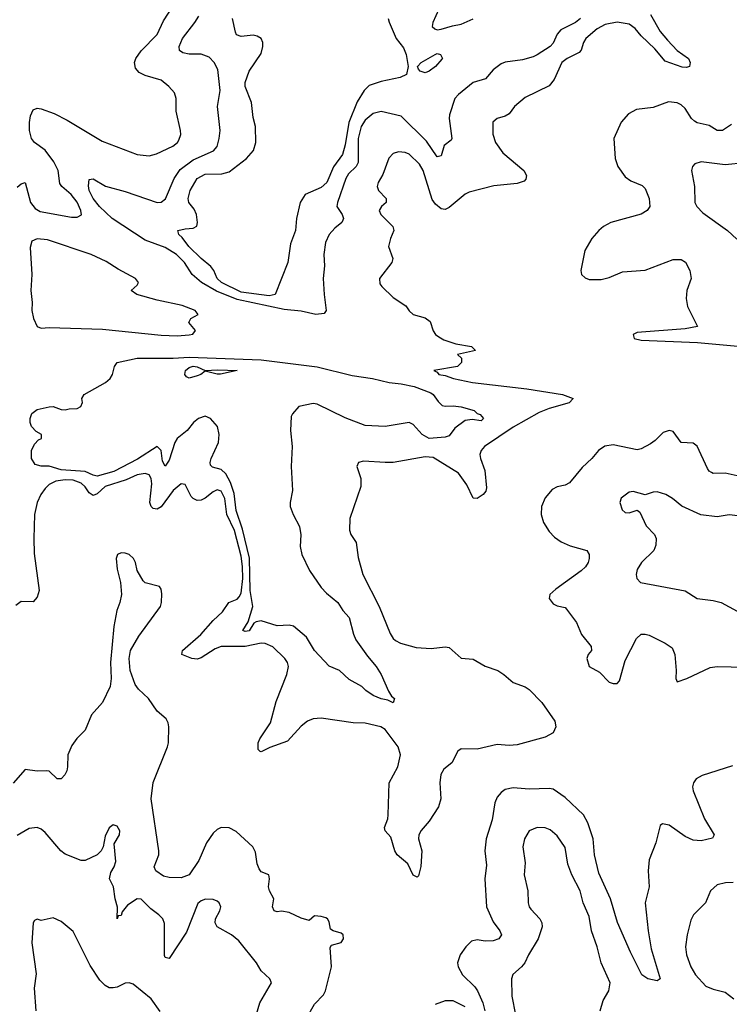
# Model space of a CAD drawing. Header units: inches. Extents: x 2001573 to 2220545, y 644482 to 846830.
# Tile 445 of 656: x 2094203 to 2097750, y 784462 to 789383. Entities that reach past the tile are written whole.
import ezdxf

# ---------------------------------------------------------------- set-up
doc = ezdxf.new("R2010")
doc.units = ezdxf.units.IN
doc.header["$MEASUREMENT"] = 0
doc.layers.add('C0798', color=7, linetype='Continuous')

msp = doc.modelspace()

# ---------------------------------------------------------------- linework, layer by layer
at = {"layer": 'C0798', "color": 5}
for points, elevation in [([(2094190, 788546.8), (2094210, 788562.8), (2094230, 788570.6), (2094256.9, 788470), (2094280.2, 788440.2), (2094305.6, 788425.6), (2094463, 788397), (2094490, 788396.8), (2094512.1, 788407.9), (2094509.1, 788430), (2094490, 788472.3), (2094460.9, 788510), (2094413.8, 788550), (2094404.5, 788564.5), (2094395.9, 788630), (2094373.7, 788673.7), (2094330.7, 788730.7), (2094277.2, 788770), (2094261.7, 788790), (2094252.1, 788830), (2094251.8, 788870), (2094256.8, 788903.2), (2094270, 788933.4), (2094290, 788941), (2094310, 788937.6), (2094375.2, 788915.2), (2094441.2, 788881.2), (2094616.2, 788776.2), (2094790, 788708.9), (2094850, 788703.6), (2094887.7, 788712.3), (2094968.7, 788751.3), (2094991.6, 788770), (2094998.2, 788781.8), (2095008, 788810), (2095006.6, 788830), (2094985.9, 788925.9), (2094984.7, 788990), (2094977.2, 789017.2), (2094949.6, 789050), (2094910, 789081.7), (2094830, 789104.8), (2094800.2, 789120.2), (2094782, 789142), (2094777.6, 789170), (2094783.8, 789190), (2094810, 789227.6), (2094890, 789308.9), (2094921.6, 789378.4), (2094968.7, 789450)], 380), ([(2096314, 789470), (2096267.9, 789370), (2096265.7, 789350), (2096277.7, 789337.7), (2096290, 789333.4), (2096310, 789335.8), (2096366.3, 789353.6), (2096410, 789360.9), (2096470, 789387.1)], 360), ([(2097356.6, 789410), (2097405.1, 789325.1), (2097440.5, 789280.5), (2097489, 789229), (2097545.5, 789190), (2097554.9, 789170), (2097550.3, 789150), (2097535.6, 789144.4), (2097513.8, 789146.2), (2097430, 789176.8), (2097378.5, 789238.5), (2097310, 789302.3), (2097279.3, 789339.3), (2097250, 789360.9), (2097190, 789371), (2097130, 789359.5), (2097090, 789337.5), (2097033.5, 789290), (2097021.4, 789270), (2097009.6, 789230.4), (2096999.8, 789220.2), (2096939, 789190), (2096913.7, 789170), (2096874.6, 789085.4), (2096850, 789052.3), (2096730, 788994.1), (2096676.1, 788950), (2096650, 788913.6), (2096630, 788901.3), (2096590, 788889.6), (2096568.9, 788871.1), (2096568, 788812), (2096581.5, 788770), (2096617.4, 788717.4), (2096723.5, 788630), (2096735.6, 788604.4), (2096733.7, 788586.3), (2096724, 788576), (2096690, 788565.1), (2096572.7, 788552.7), (2096450, 788521.4), (2096430, 788510.9), (2096350, 788444.8), (2096330, 788434.7), (2096310, 788437.6), (2096281.4, 788461.4), (2096265.5, 788485.5), (2096219.2, 788630), (2096200.8, 788660.8), (2096150, 788711.6), (2096130, 788720.3), (2096096.9, 788723.1), (2096070, 788714), (2096048.8, 788691.2), (2096018.2, 788610), (2095994.3, 788570), (2095989.2, 788550), (2095996.9, 788530), (2096034.9, 788490), (2096034.3, 788470), (2096012.2, 788450), (2095999.5, 788430), (2096008.7, 788410), (2096068.4, 788350), (2096074, 788330), (2096057, 788290), (2096046.4, 788250), (2096068, 788190), (2096063.1, 788170), (2096002, 788090), (2096003.8, 788063.8), (2096013, 788050), (2096070, 787995.8), (2096133.4, 787953.4), (2096150, 787928.4), (2096170, 787910.4), (2096230, 787893.4), (2096255.4, 787875.4), (2096270, 787827.7), (2096281.3, 787810), (2096297.7, 787797.7), (2096323, 787783), (2096382.7, 787762.7), (2096462, 787750), (2096482, 787730), (2096392, 787710), (2096411, 787691), (2096412, 787670), (2096392, 787650), (2096274, 787630), (2096290, 787622), (2096298, 787610), (2096330, 787605.5), (2096370.8, 787590), (2096466.8, 787570), (2096737.7, 787537.7), (2096916.3, 787510), (2096968.8, 787490), (2096950, 787468.4), (2096850, 787439.8), (2096799.7, 787420.3), (2096670, 787346.2), (2096526.2, 787250), (2096510.2, 787230), (2096503.5, 787210), (2096505.8, 787190), (2096527.7, 787130), (2096535.8, 787044.2), (2096532.5, 787027.5), (2096520.3, 787010), (2096490, 786991.1), (2096470, 786991.6), (2096438, 787058), (2096397, 787117), (2096270, 787195.9), (2096230, 787198.9), (2096070, 787171), (2096030, 787169.8), (2095922.3, 787177.7), (2095896, 787170), (2095887.7, 787150), (2095908, 787090), (2095908.2, 787050), (2095853.7, 786890), (2095852.2, 786832.2), (2095858, 786810), (2095885.5, 786770), (2095895.1, 786695.1), (2095919.1, 786610), (2096000.7, 786450), (2096055, 786315), (2096070.2, 786290.2), (2096081, 786281), (2096106.9, 786266.9), (2096185.1, 786245.1), (2096259.4, 786240.6), (2096330, 786249.2), (2096350, 786245.5), (2096410, 786192.2), (2096470, 786188), (2096530, 786153), (2096592.4, 786130), (2096623.7, 786110), (2096670, 786070.2), (2096730, 786048.6), (2096750, 786036.3), (2096813.6, 785970), (2096877.2, 785877.2), (2096882.2, 785850), (2096870, 785818.4), (2096830, 785797.5), (2096690, 785758.9), (2096650, 785756.6), (2096590, 785760.9), (2096490, 785737.7), (2096410, 785739.1), (2096393.1, 785726.9), (2096363.9, 785670), (2096322.9, 785637.1), (2096308.5, 785611.5), (2096302.8, 785570), (2096308.9, 785490), (2096295.9, 785450), (2096250, 785378), (2096209.4, 785330.6), (2096197.6, 785310), (2096195.9, 785290), (2096213.6, 785230), (2096208.3, 785151.7), (2096196.1, 785103.9), (2096190, 785097.2), (2096170, 785107.6), (2096144, 785164), (2096089.9, 785210), (2096078.6, 785230), (2096058.3, 785298.3), (2096030.8, 785330), (2096026.2, 785346.2), (2096042.9, 785390), (2096045.8, 785410), (2096049.6, 785570), (2096093.5, 785650), (2096106.5, 785710), (2096094.6, 785750), (2096030, 785836.2), (2096008.3, 785850), (2095930, 785866.8), (2095870, 785868.4), (2095710, 785892.6), (2095670.1, 785889.9), (2095642.1, 785877.9), (2095610, 785852.9), (2095542, 785778), (2095453.8, 785746.1), (2095410, 785723.6), (2095405.1, 785725.1), (2095395.9, 785735.9), (2095395.6, 785770), (2095403.1, 785790), (2095457, 785870), (2095484.8, 785975.2), (2095538, 786110), (2095546.3, 786150), (2095542.4, 786170), (2095528.2, 786190), (2095469.1, 786249.1), (2095430, 786266.2), (2095410, 786267.5), (2095330, 786250.3), (2095209.8, 786250.2), (2095180.9, 786239.1), (2095110, 786194.3), (2095090, 786187.2), (2095063.6, 786190), (2095014.3, 786210), (2095016.8, 786230), (2095108.2, 786310), (2095170, 786380.7), (2095216.4, 786423.6), (2095248.9, 786471.1), (2095290, 786486.6), (2095301, 786499), (2095310, 786517.4), (2095318.7, 786590), (2095317.7, 786650), (2095310, 786702.8), (2095277, 786830), (2095239.3, 786910), (2095229.4, 786990), (2095210, 787027.4), (2095190, 787033.7), (2095170, 787023.4), (2095130, 786991.3), (2095110, 786981.3), (2095090, 786980.2), (2095070.4, 786990.4), (2095061, 787001), (2095030, 787059.7), (2095010, 787063.5), (2094970, 787030.6), (2094910, 786948.1), (2094890, 786937.5), (2094870, 786940.9), (2094860.7, 786950), (2094854.5, 786970), (2094863.2, 787063.2), (2094859.9, 787090), (2094850, 787108.7), (2094830, 787115.9), (2094790, 787108.1), (2094735.8, 787084.2), (2094630, 787050.4), (2094590, 787013.2), (2094570, 787005.5), (2094550, 787018.5), (2094530, 787048.5), (2094510, 787067.5), (2094470, 787082), (2094430, 787084.5), (2094383.2, 787076.8), (2094350, 787059.6), (2094330, 787040.5), (2094309.3, 787010.7), (2094291.5, 786970), (2094277.6, 786910), (2094273.6, 786790), (2094276, 786716), (2094300.2, 786530), (2094290, 786498), (2094270, 786473.2), (2094210, 786475.1), (2094184.9, 786455.1)], 380), ([(2097006.5, 789390), (2096981.7, 789370), (2096907.7, 789332.3), (2096889.5, 789310.5), (2096870, 789266), (2096854, 789250), (2096790, 789207.9), (2096770, 789197.8), (2096717, 789183), (2096630, 789170.8), (2096610, 789163.2), (2096570, 789132.1), (2096531.6, 789088.4), (2096470, 789069), (2096396, 789010), (2096378.7, 788990), (2096351.7, 788908.3), (2096349.3, 788890), (2096363.8, 788790), (2096359.2, 788780.8), (2096325.6, 788754.4), (2096310, 788702.9), (2096290, 788698.2), (2096236, 788776), (2096110, 788901.1), (2096010, 788925.3), (2095970, 788915.4), (2095930, 788882), (2095910, 788849.8), (2095895.1, 788790), (2095894.9, 788670), (2095885.5, 788650), (2095847.1, 788612.9), (2095833, 788590), (2095791.3, 788470), (2095789.2, 788450), (2095815.3, 788410), (2095821.2, 788390), (2095818.5, 788381.5), (2095814.2, 788370), (2095778.9, 788341.1), (2095750.2, 788310), (2095731.3, 788270), (2095724.2, 788210), (2095727, 788153), (2095720.9, 788090), (2095724.4, 788010), (2095734.9, 787930), (2095725.5, 787914.5), (2095684, 787910), (2095610, 787926.9), (2095525.1, 787934.9), (2095290, 787984.2), (2095186.6, 788026.6), (2095112.5, 788070), (2095066, 788110), (2095027.3, 788170), (2094987.1, 788210), (2094930, 788245.2), (2094830, 788281.1), (2094664.9, 788390), (2094602, 788450), (2094570, 788489.2), (2094550.7, 788530), (2094547.4, 788552.6), (2094550, 788584.7), (2094570, 788588.5), (2094631.5, 788551.5), (2094730, 788524.7), (2094890, 788470.2), (2094910, 788471.2), (2094932.2, 788487.8), (2094975.5, 788590), (2095005.7, 788634.3), (2095070, 788683.5), (2095171.7, 788728.3), (2095189.8, 788750), (2095200.6, 788790), (2095204.7, 788830), (2095191.6, 788950), (2095204.6, 789030), (2095194.1, 789134.1), (2095175.6, 789170), (2095150, 789195.5), (2095110, 789211.3), (2095050, 789210.7), (2095018.2, 789218.2), (2095002.6, 789230), (2095000.3, 789250), (2095016.8, 789290), (2095079.5, 789370), (2095098.3, 789401.7)], 360), ([(2096044.5, 789390), (2096050, 789370.7), (2096085.3, 789290), (2096122.2, 789242.2), (2096135.5, 789210), (2096145.7, 789150), (2096136.4, 789110), (2096105.4, 789094.6), (2096010, 789075.1), (2095950, 789054.5), (2095924.9, 789030), (2095890, 788973), (2095848, 788870), (2095830, 788758.7), (2095816.1, 788710), (2095771.9, 788648.1), (2095737.9, 788570), (2095710, 788544.9), (2095630.2, 788510), (2095604.7, 788470), (2095586.7, 788390), (2095581.6, 788330), (2095556.8, 788263.2), (2095542.8, 788170), (2095480.8, 788010), (2095450, 788003.2), (2095310, 788022.5), (2095212.7, 788070), (2095190.9, 788090), (2095174.2, 788130), (2095159.5, 788150), (2095110, 788189.5), (2095049, 788250), (2095015.3, 788295.3), (2094998.3, 788310), (2094993.2, 788330), (2095030, 788338.8), (2095070, 788341.8), (2095088.7, 788351.3), (2095092.5, 788370), (2095087.8, 788410), (2095076.2, 788436.2), (2095048.4, 788470), (2095045.3, 788490), (2095055.6, 788530), (2095089.8, 788590), (2095130, 788610.9), (2095213.4, 788613.4), (2095250, 788622.9), (2095336.5, 788690), (2095372.3, 788730), (2095383.5, 788770), (2095382.6, 788850), (2095370, 788895.3), (2095362, 788970), (2095331.1, 789050), (2095329.8, 789070), (2095350, 789126), (2095410, 789214.9), (2095419.1, 789250), (2095418.2, 789270), (2095409.8, 789289.8), (2095390, 789301.2), (2095370, 789306.2), (2095310, 789299.2), (2095287.8, 789307.8), (2095281.3, 789321.3), (2095267.6, 789390)], 340), ([(2097760.2, 788859.8), (2097715.3, 788830), (2097690, 788830.5), (2097650, 788854.9), (2097590, 788867.3), (2097575.9, 788875.9), (2097561.2, 788890), (2097530, 788939.2), (2097510, 788958.2), (2097490, 788968.7), (2097446.4, 788973.6), (2097370, 788944.4), (2097285.4, 788934.6), (2097246.4, 788913.6), (2097209.3, 788870.7), (2097173.4, 788790), (2097179.1, 788690), (2097192.6, 788650), (2097230, 788597.7), (2097257.4, 788577.4), (2097314, 788554), (2097330, 788539.5), (2097350.1, 788490.2), (2097353.2, 788450), (2097340.3, 788430), (2097310, 788410.7), (2097158, 788370), (2097121.3, 788350), (2097098, 788330), (2097063.1, 788290), (2097028.7, 788230), (2097008.2, 788130), (2097010.7, 788110), (2097030, 788093.4), (2097050, 788084.4), (2097110, 788084.2), (2097150, 788094.9), (2097216.2, 788123.8), (2097330, 788132.4), (2097470, 788184.5), (2097510, 788184.9), (2097531.1, 788171.1), (2097552.8, 788130), (2097559, 788090), (2097538.5, 788030), (2097534.6, 787990), (2097541.3, 787950), (2097590.8, 787850), (2097530, 787837.8), (2097290, 787819.7), (2097270.2, 787810), (2097275.2, 787790), (2097310, 787782.2), (2097590.2, 787769.8), (2098030.7, 787730)], 420), ([(2097828.1, 788668.1), (2097730, 788657.3), (2097610, 788673.3), (2097577.1, 788662.9), (2097565.5, 788650), (2097560.4, 788630), (2097576.4, 788550), (2097578, 788470), (2097587, 788450), (2097618.5, 788418.5), (2097741.6, 788330), (2097786.9, 788286.9)], 440), ([(2097790, 787103.5), (2097730, 787116.5), (2097670, 787115.6), (2097660.4, 787120.4), (2097650, 787126.9), (2097641.1, 787141.1), (2097590, 787252), (2097570, 787267), (2097510, 787271), (2097470, 787325.6), (2097450, 787329.7), (2097420.2, 787319.8), (2097379.6, 787280.4), (2097355.8, 787264.2), (2097310, 787239.4), (2097290, 787234.3), (2097170, 787258.9), (2097128.1, 787251.9), (2097096.5, 787230), (2097063.2, 787190), (2097014.8, 787145.2), (2096952, 787068), (2096930, 787057.7), (2096890, 787048.3), (2096865.3, 787034.7), (2096830, 786993.6), (2096811.4, 786950), (2096809.1, 786910), (2096821.1, 786870), (2096850, 786825.5), (2096876.7, 786796.7), (2096910, 786773.7), (2096954.2, 786754.2), (2097037.1, 786730), (2097050.2, 786710.2), (2097050.3, 786690.2), (2097045, 786670), (2097031.4, 786648.6), (2097010, 786628.7), (2096882.6, 786537.4), (2096853, 786510), (2096850.5, 786490), (2096870, 786464.4), (2096890, 786454), (2096930, 786444.9), (2096937, 786437), (2096987.1, 786370), (2097011.9, 786310), (2097060.3, 786250), (2097060.5, 786230), (2097043.8, 786210), (2097037.1, 786190), (2097050, 786151), (2097102, 786122), (2097150, 786072.4), (2097170, 786065.2), (2097190, 786066.3), (2097200.6, 786079.4), (2097230, 786180.7), (2097285.4, 786290), (2097310, 786312), (2097330, 786312.7), (2097350, 786308), (2097430, 786267), (2097463.6, 786243.6), (2097477.4, 786210), (2097484.7, 786130), (2097482.8, 786090), (2097490, 786073.4), (2097537.6, 786090), (2097654.8, 786145.2), (2097690, 786150.8), (2097830, 786146.6)], 420), ([(2097850, 786897.3), (2097750, 786908.2), (2097690, 786898), (2097608.2, 786908.2), (2097512.2, 786952.3), (2097466.6, 786990), (2097432.7, 787010), (2097390, 787023.6), (2097370, 787022), (2097330, 787009), (2097270, 787026), (2097250, 787022.7), (2097208.7, 786991.3), (2097203, 786970), (2097213.8, 786933.8), (2097230, 786920.4), (2097250, 786918.4), (2097290, 786931.3), (2097302, 786922), (2097333.9, 786853.9), (2097376.4, 786810), (2097384.9, 786790), (2097383.1, 786756.9), (2097373, 786730), (2097310.4, 786670), (2097290, 786635.3), (2097283.8, 786610), (2097287.7, 786590), (2097306, 786570), (2097529.2, 786529.2), (2097590, 786490.2), (2097670, 786481.1), (2097710, 786470.3), (2097790, 786427.3)], 440), ([(2095635.2, 784390), (2095676.4, 784463.6), (2095722, 784510), (2095732.1, 784530), (2095761.1, 784650), (2095754.5, 784745.5), (2095761.6, 784758.4), (2095810, 784770.8), (2095822, 784790), (2095820.9, 784810), (2095810, 784818.4), (2095769.3, 784829.3), (2095757.2, 784837.2), (2095750, 784875.3), (2095741.2, 784890), (2095733.9, 784893.9), (2095710, 784901.6), (2095676, 784904), (2095650, 784882), (2095610, 784892.3), (2095550, 784921.6), (2095512.5, 784927.5), (2095490, 784925.1), (2095475.3, 784930), (2095467, 784950), (2095474, 784990), (2095451.6, 785030), (2095447.6, 785050), (2095452, 785090), (2095449.1, 785109.1), (2095410, 785124.5), (2095399.5, 785139.5), (2095390, 785164), (2095382.5, 785222.5), (2095367.8, 785250), (2095285.5, 785325.5), (2095250, 785344.1), (2095210, 785346.3), (2095190, 785336.2), (2095170, 785317.5), (2095137.6, 785270), (2095098.1, 785181.9), (2095050, 785109.3), (2095010, 785095), (2094950, 785095.4), (2094922.5, 785102.5), (2094883.5, 785130), (2094875, 785150), (2094898.3, 785210), (2094898.9, 785230), (2094860.8, 785490), (2094871, 785571), (2094942.6, 785750), (2094947.2, 785770), (2094949.6, 785849.6), (2094946, 785870), (2094935.1, 785890), (2094890, 785927.6), (2094847.7, 785990), (2094797.4, 786037.4), (2094781.1, 786061.1), (2094755, 786130), (2094750.6, 786190), (2094756.8, 786230), (2094798.2, 786301.8), (2094907.8, 786450), (2094912.6, 786470), (2094913.3, 786513.3), (2094910, 786538), (2094902, 786550), (2094830, 786569.5), (2094819.7, 786579.7), (2094791.3, 786630), (2094782, 786670), (2094772.2, 786690), (2094750, 786710.8), (2094730, 786718), (2094710, 786719.1), (2094693, 786710), (2094685.8, 786690), (2094690, 786638), (2094707.4, 786570), (2094712.2, 786510), (2094704, 786470), (2094689.2, 786430), (2094673.4, 786350), (2094656.5, 786170), (2094660.3, 786090), (2094655.3, 786050), (2094618, 785970), (2094562.6, 785910), (2094530, 785832), (2094488.4, 785791.6), (2094463.7, 785756.3), (2094443.5, 785710), (2094442.8, 785650), (2094438.5, 785630), (2094428.7, 785610), (2094410, 785589.6), (2094390, 785589.6), (2094350, 785626.9), (2094339, 785630), (2094290, 785627.3), (2094230, 785636.4), (2094170, 785567.6)], 420), ([(2097766.1, 785653.9), (2097614, 785606), (2097583.8, 785590), (2097570.3, 785569.8), (2097566.3, 785550), (2097569.1, 785530), (2097625.5, 785390), (2097674.4, 785310), (2097666.4, 785293.6), (2097610, 785279.2), (2097570, 785282.2), (2097530, 785301.2), (2097450, 785357.2), (2097416.1, 785363.9), (2097404.2, 785355.8), (2097382.6, 785270), (2097350, 785185.2), (2097344.1, 785130), (2097350.2, 785050), (2097330.1, 784970), (2097344.4, 784830), (2097359.4, 784739.4), (2097404.4, 784590), (2097390, 784578.9), (2097342, 784590), (2097312.8, 784610), (2097256.4, 784723.6), (2097190.9, 784870.9), (2097156.4, 784990), (2097097.3, 785117.3), (2097076.6, 785210), (2097069, 785289), (2097043.4, 785370), (2097020.7, 785410), (2096930, 785496.2), (2096870, 785537.1), (2096850, 785541.8), (2096750, 785537.8), (2096670, 785544.2), (2096630, 785535.3), (2096610, 785521.4), (2096590, 785497.4), (2096578.5, 785470), (2096565, 785384.9), (2096535.3, 785290), (2096528.4, 785230), (2096537.2, 785157.2), (2096528, 785090), (2096537.1, 784950), (2096570, 784875.2), (2096603.1, 784830), (2096611.8, 784810), (2096597.6, 784790), (2096570, 784779.8), (2096530, 784777.2), (2096490, 784784.1), (2096461.6, 784778.4), (2096433.8, 784750), (2096405.4, 784710), (2096391, 784670), (2096394.4, 784650), (2096416.8, 784610), (2096478.7, 784550), (2096490.9, 784530), (2096518.7, 784470), (2096528.5, 784430)], 420), ([(2095386.8, 784413.2), (2095404.1, 784470), (2095461.2, 784570), (2095453.2, 784590), (2095410, 784629.3), (2095386.3, 784670), (2095299.3, 784779.3), (2095261.6, 784810), (2095189.7, 784850), (2095179.7, 784870), (2095182.2, 784890), (2095204.4, 784930), (2095208.6, 784950), (2095200.3, 784970), (2095190, 784977.3), (2095170, 784985.4), (2095132.7, 784987.3), (2095110, 784979.8), (2095094, 784966), (2095037.7, 784822.3), (2094950, 784691.6), (2094930, 784696), (2094926.5, 784706.5), (2094926.3, 784866.3), (2094918.1, 784890), (2094899.4, 784910), (2094859, 784939), (2094810, 784988), (2094790, 784989.8), (2094742.2, 784957.8), (2094715.1, 784924.9), (2094710, 784907), (2094695.3, 784904.7), (2094690, 784889.5), (2094692.3, 784947.7), (2094679.8, 784990), (2094671.7, 785050), (2094652.8, 785090), (2094658.9, 785121.1), (2094675.1, 785150), (2094683.3, 785176.7), (2094676.1, 785263.9), (2094702.9, 785310), (2094704.5, 785330), (2094690, 785352.7), (2094670, 785359.3), (2094650, 785344), (2094630, 785302), (2094620.5, 785250), (2094610, 785229.2), (2094590, 785209.3), (2094530, 785180.5), (2094510, 785181.3), (2094430, 785212.6), (2094409, 785229), (2094330, 785320.7), (2094310, 785337.6), (2094290, 785346), (2094250, 785340.5), (2094190, 785305.4)], 440), ([(2097104.1, 784430), (2097119.1, 784480.9), (2097148.4, 784530), (2097155.3, 784570), (2097109.2, 784669.2), (2097089, 784750), (2097060.7, 784830), (2097050, 784900.9), (2097019.8, 784970), (2097004.5, 785030), (2096963.5, 785110), (2096943.2, 785163.2), (2096930, 785246), (2096890, 785305.1), (2096855.2, 785335.2), (2096830, 785344.7), (2096790, 785346.6), (2096750.2, 785329.8), (2096726.9, 785290), (2096718.5, 785250), (2096729.2, 785170), (2096725.5, 785110), (2096742.4, 785030), (2096744, 784970), (2096748.9, 784950), (2096757.5, 784937.5), (2096803.6, 784890), (2096813, 784870), (2096814.7, 784850), (2096794.2, 784790), (2096746.2, 784710), (2096727.8, 784670), (2096710.9, 784649.1), (2096668.5, 784611.5), (2096660.9, 784590), (2096663.8, 784503.8), (2096681, 784410)], 440), ([(2097770, 785070.8), (2097730.2, 785069.8), (2097690, 785058.9), (2097656.4, 785030), (2097630.4, 784970), (2097570.4, 784910), (2097557.3, 784882.7), (2097539.6, 784810), (2097531.7, 784750), (2097535.3, 784710), (2097558, 784650), (2097580.3, 784610), (2097632.8, 784552.8), (2097670, 784537.6), (2097730, 784522.7), (2097772.8, 784490)], 440), ([(2094906.1, 784426.1), (2094861, 784490), (2094770, 784562.4), (2094750, 784569.6), (2094730, 784567.8), (2094691.2, 784548.8), (2094670, 784544.4), (2094650, 784545.4), (2094630, 784555.8), (2094603.2, 784583.2), (2094555.9, 784655.9), (2094470, 784826), (2094410, 784876), (2094370, 784895.3), (2094310, 784881.2), (2094290, 784888.7), (2094278, 784882), (2094270.7, 784869.3), (2094263.5, 784770), (2094285.5, 784614.5), (2094276.5, 784543.5), (2094283.9, 784430)], 460), ([(2096430, 784449.1), (2096370, 784479.9), (2096330, 784480.5), (2096279.3, 784460.7)], 420)]:
    msp.add_lwpolyline(points, dxfattribs=dict(at, elevation=elevation))
for points, elevation in [([(2096230, 789118.3), (2096205.7, 789125.7), (2096195.9, 789135.9), (2096191.8, 789150), (2096209.5, 789170), (2096279.3, 789210), (2096290, 789214), (2096306, 789210), (2096316.3, 789190), (2096313.8, 789186.2), (2096281.3, 789150), (2096250, 789125.4)], 340), ([(2094290, 788288.3), (2094263.9, 788276.1), (2094255.6, 788244.4), (2094263.6, 788110), (2094258.7, 788030), (2094265.5, 787970), (2094263.9, 787930), (2094273, 787890), (2094290, 787849.6), (2094310, 787842.2), (2094350, 787844.8), (2094616.7, 787836.7), (2094910, 787806.2), (2094990, 787803.1), (2095050, 787808.4), (2095069, 787811), (2095082, 787830), (2095048, 787870), (2095058, 787890), (2095095.3, 787910), (2095081.2, 787930), (2095015.7, 787955.7), (2094890, 787981.6), (2094789.5, 788010), (2094760.9, 788030), (2094790, 788057), (2094797.8, 788070), (2094782.4, 788090), (2094696.2, 788136.2), (2094634.9, 788174.9), (2094559.8, 788210), (2094342.5, 788282.5)], 380), ([(2096330, 787451.1), (2096370, 787453.6), (2096410, 787449), (2096474.9, 787430), (2096490, 787414.9), (2096504.7, 787410), (2096522, 787390), (2096510, 787378), (2096464.8, 787384.8), (2096430, 787380.7), (2096377.7, 787342.3), (2096350, 787303.5), (2096330, 787297.4), (2096250, 787290.9), (2096214.1, 787310), (2096170, 787360.8), (2096150, 787370.8), (2096030, 787349.9), (2095930, 787355.5), (2095830, 787393.6), (2095690, 787461.6), (2095670, 787465.6), (2095599.3, 787450), (2095566.1, 787413.9), (2095560.5, 787399.5), (2095556.6, 787330), (2095565.6, 787250), (2095560.7, 787150), (2095566.3, 787030), (2095555.4, 786970), (2095555.9, 786950), (2095570, 786910.5), (2095602, 786850), (2095608.2, 786808.2), (2095605.6, 786750), (2095613, 786710), (2095652.1, 786630), (2095710, 786545.3), (2095736.6, 786516.6), (2095792.7, 786470), (2095818.4, 786430), (2095850, 786394.9), (2095871.6, 786311.6), (2095883.3, 786283.3), (2095941.7, 786201.7), (2095985.5, 786150), (2096010.7, 786110), (2096046.8, 786026.8), (2096062, 786002), (2096076, 785990), (2096070, 785969), (2096043.1, 785983.1), (2096010, 785989.3), (2095970, 786006), (2095934, 786030), (2095914, 786050), (2095850, 786086), (2095801.6, 786130), (2095750, 786152.8), (2095677.2, 786230), (2095637, 786297), (2095571.6, 786351.6), (2095550, 786356.8), (2095490, 786354.1), (2095410, 786378.5), (2095385.3, 786374.7), (2095373, 786367), (2095350, 786328.6), (2095330, 786326.5), (2095318.7, 786330), (2095345.2, 786374.8), (2095368.7, 786450), (2095355.3, 786530), (2095351.6, 786691.6), (2095316.4, 786836.4), (2095285.7, 786930), (2095274.6, 787014.6), (2095257.5, 787070), (2095233.4, 787113.4), (2095210, 787136.1), (2095167.1, 787147.2), (2095157.8, 787157.8), (2095154.8, 787170), (2095160.2, 787190), (2095196.7, 787270), (2095201.1, 787310), (2095191.8, 787350), (2095157.8, 787390), (2095130, 787402.3), (2095096.3, 787390), (2095072.4, 787370), (2095040.3, 787330), (2094990.5, 787290), (2094979.3, 787270), (2094950, 787182), (2094930, 787152.4), (2094916.3, 787176.3), (2094909.9, 787230), (2094890, 787250.4), (2094792.2, 787187.8), (2094673.9, 787126.1), (2094590, 787102.8), (2094570, 787107.2), (2094530, 787125.8), (2094410, 787133.5), (2094350, 787152.4), (2094310, 787151.3), (2094280.8, 787160.8), (2094262.6, 787190), (2094261.9, 787230), (2094277.3, 787262.7), (2094296.6, 787283.4), (2094312.7, 787290), (2094313.2, 787310), (2094284.9, 787324.9), (2094262.9, 787350), (2094255.8, 787370), (2094255.4, 787390), (2094264.4, 787415.6), (2094290, 787436), (2094350, 787449.1), (2094370.3, 787450.3), (2094410, 787435.5), (2094430, 787433.4), (2094450, 787439.3), (2094490, 787440.4), (2094509.2, 787450), (2094517.2, 787470), (2094513.2, 787490), (2094526, 787510), (2094631.6, 787570), (2094655.1, 787590), (2094667, 787610), (2094677, 787650), (2094689.9, 787670.1), (2094790, 787691.8), (2094970, 787691), (2095050, 787697), (2095410, 787682.7), (2095690, 787649.1), (2095864.8, 787604.8), (2095967, 787590), (2096050, 787570.4), (2096110, 787564), (2096175.6, 787550), (2096258.3, 787518.3), (2096270.2, 787510), (2096294.4, 787474.4), (2096315.1, 787455.1)], 360), ([(2095130, 787630.9), (2095194, 787634), (2095291, 787630), (2095207.5, 787612.5), (2095190, 787612.3), (2095130, 787627), (2095108.7, 787610), (2095090, 787603), (2095050, 787592.2), (2095037.7, 787597.7), (2095028.5, 787610), (2095032.6, 787630), (2095050, 787645.8), (2095070, 787651.2), (2095090, 787648.7)], 340)]:
    msp.add_lwpolyline(points, close=True, dxfattribs=dict(at, elevation=elevation))

doc.saveas('drawing.dxf')
